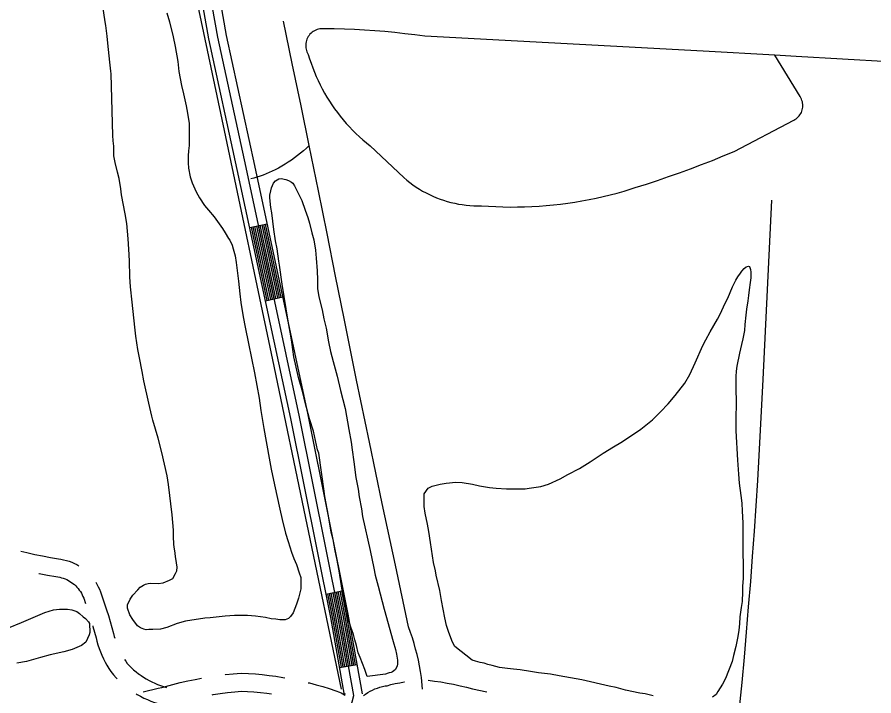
# Model space of a CAD drawing. Extents: x 3477039 to 3515015, y 546746 to 572297.
# Drawn here: x 3494578 to 3496008, y 568529 to 569661 of the extents above; entities that cross this region are included whole.
import ezdxf

# ---------------------------------------------------------------- set-up
doc = ezdxf.new("R2010")
doc.units = 0
for name, color, linetype in [('V-DTCH-CNTR', 7, 'Continuous'), ('V-ROAD-CNTR', 7, 'Continuous'), ('V-SITE-VEGE', 7, 'Continuous'), ('V-TOPO-SHOR', 7, 'Continuous')]:
    doc.layers.add(name, color=color, linetype=linetype)

msp = doc.modelspace()

# ---------------------------------------------------------------- linework, layer by layer
at = {"layer": 'V-DTCH-CNTR'}
for points in [[(3495842.9, 569597.7), (3495723.2, 569604.4), (3495568.3, 569612.9), (3495413.4, 569621.2), (3495258.5, 569629.3), (3495241.8, 569631.6), (3495225, 569633.6), (3495208.3, 569635.5), (3495191.5, 569637.1), (3495174.7, 569638.4), (3495157.8, 569639.6), (3495141, 569640.5), (3495124.1, 569641.2), (3495107.3, 569641.7), (3495090.4, 569641.9), (3495088, 569642), (3495085.6, 569641.9), (3495083.2, 569641.7), (3495080.9, 569641.2), (3495078.6, 569640.5), (3495076.3, 569639.6), (3495074.2, 569638.5), (3495072.1, 569637.3), (3495070.2, 569635.9), (3495068.4, 569634.3), (3495066.7, 569632.6), (3495065.2, 569630.7), (3495063.8, 569628.7), (3495062.7, 569626.6), (3495061.7, 569624.4), (3495060.9, 569622.2), (3495060.3, 569619.8), (3495059.9, 569617.5), (3495059.7, 569615.1), (3495059.7, 569612.7), (3495059.9, 569610.3), (3495060.3, 569607.9), (3495060.9, 569605.6), (3495061.7, 569603.3), (3495062.7, 569601.2), (3495063.9, 569599.1), (3495066.1, 569591.6), (3495068.6, 569584.2), (3495071.2, 569576.9), (3495074.1, 569569.6), (3495077.1, 569562.4), (3495080.3, 569555.3), (3495083.7, 569548.3), (3495087.3, 569541.4), (3495091, 569534.6), (3495095, 569527.8), (3495099.1, 569521.2), (3495103.4, 569514.7), (3495107.8, 569508.3), (3495112.4, 569502), (3495117.2, 569495.9), (3495122.2, 569489.8), (3495127.2, 569483.9), (3495132.5, 569478.2), (3495137.9, 569472.6), (3495143.4, 569467.1), (3495149.1, 569461.7)], [(3495874.2, 569489.5), (3495876.2, 569490.5), (3495878.2, 569491.7), (3495880, 569493.1), (3495881.7, 569494.7), (3495883.3, 569496.4), (3495884.7, 569498.2), (3495885.9, 569500.2), (3495887, 569502.2), (3495887.9, 569504.3), (3495888.6, 569506.5), (3495889.1, 569508.8), (3495889.4, 569511.1), (3495889.5, 569513.4), (3495889.5, 569515.7), (3495889.2, 569518), (3495888.7, 569520.2), (3495888, 569522.4), (3495887.1, 569524.6), (3495886.1, 569526.6), (3495884.8, 569528.6), (3495842.9, 569597.7)], [(3496033, 569586.7), (3495878.1, 569595.7), (3495842.9, 569597.7)], [(3495437, 569345.2), (3495449.1, 569345.9), (3495461.1, 569346.8), (3495473.1, 569347.9), (3495485, 569349.3), (3495497, 569350.8), (3495508.9, 569352.6), (3495520.8, 569354.6), (3495532.6, 569356.8), (3495544.4, 569359.2), (3495556.1, 569361.9), (3495567.8, 569364.7), (3495579.5, 569367.8), (3495591.1, 569371.1), (3495609.7, 569376.8), (3495628.3, 569382.7), (3495646.8, 569388.8), (3495665.3, 569395.1), (3495683.7, 569401.7), (3495702, 569408.4), (3495720.3, 569415.3), (3495738.4, 569422.3), (3495756.5, 569429.6), (3495774.6, 569437.1), (3495874.2, 569489.5)], [(3495149.1, 569461.7), (3495154.9, 569456.6), (3495160.9, 569451.5), (3495167, 569446.7), (3495223.6, 569393.4), (3495228.5, 569389.3), (3495233.5, 569385.3), (3495238.6, 569381.5), (3495243.9, 569377.8), (3495249.3, 569374.4), (3495254.8, 569371.1), (3495260.4, 569368.1), (3495266.1, 569365.2), (3495271.9, 569362.5), (3495277.8, 569360), (3495283.8, 569357.7), (3495289.8, 569355.7), (3495295.9, 569353.8), (3495302.1, 569352.1), (3495308.3, 569350.7), (3495314.6, 569349.4), (3495320.9, 569348.4), (3495327.3, 569347.6), (3495333.6, 569347), (3495340, 569346.6), (3495346.4, 569346.4), (3495352.8, 569346.5), (3495364.8, 569345.7), (3495376.9, 569345), (3495388.9, 569344.6), (3495400.9, 569344.4), (3495413, 569344.5), (3495425, 569344.7), (3495437, 569345.2)]]:
    msp.add_lwpolyline(points, dxfattribs=at)
at = {"layer": 'V-ROAD-CNTR'}
for p, q in [((3494966, 569310.2), (3494995.4, 569316.5)), ((3494992.3, 569188), (3495021.6, 569194.3)), ((3495093.4, 568698.5), (3495122.8, 568704.4)), ((3495116.2, 568576), (3495145.7, 568581.2))]:
    msp.add_line(p, q, dxfattribs=at)
for points in [[(3495124.5, 568529.7), (3495101.3, 568659.5), (3495034.5, 568991.3), (3494945.2, 569407.2), (3494898, 569625), (3494884.1, 569704.3), (3494883.2, 569749), (3494894.1, 569798), (3494903.5, 569844.7), (3494905.1, 569883.4)], [(3495139.8, 568529.4), (3495116, 568662.3), (3495049.1, 568994.4), (3494959.9, 569410.3), (3494912.7, 569627.9), (3494899, 569705.7), (3494898.2, 569747.5), (3494908.8, 569794.9), (3494918.4, 569842.9), (3494920.2, 569885.5)], [(3495154.5, 568532), (3495130.7, 568665.1), (3495063.8, 568997.4), (3494974.6, 569413.5), (3494927.4, 569630.8), (3494914, 569707.2), (3494913.2, 569746), (3494923.5, 569791.8), (3494933.3, 569841.1), (3494933.5, 569845.8)], [(3495254.3, 568539.8), (3495252.8, 568559.6), (3495251.3, 568569.1), (3495249.5, 568578.6), (3495247.6, 568588.1), (3495245.4, 568597.5), (3495243.1, 568606.9), (3495240.5, 568616.2), (3495237.7, 568625.5), (3495234.7, 568634.7), (3495231.4, 568643.8), (3495209.3, 568746.6), (3495187.4, 568849.5), (3495165.9, 568952.3), (3495144.5, 569055.3), (3495123.5, 569158.3), (3495109.4, 569229.3), (3495095.2, 569300.3), (3495080.8, 569371.2), (3495065.5, 569446.8), (3495051.9, 569513.1), (3495037.2, 569584), (3495022.5, 569654.8)], [(3495065.5, 569446.8), (3495060.8, 569442.4), (3495055.9, 569438.2), (3495051, 569434.1), (3495046, 569430.1), (3495040.9, 569426.3), (3495035.7, 569422.6), (3495030.4, 569419.1), (3495025.1, 569415.7), (3495019.6, 569412.5), (3495014.1, 569409.4), (3495008.6, 569406.5), (3495003.7, 569404.2), (3494998.8, 569401.9), (3494993.7, 569399.8), (3494988.6, 569397.8), (3494983.5, 569395.9), (3494978.2, 569394.2), (3494973, 569392.6), (3494967.7, 569391.2)], [(3495775.6, 568424.8), (3495779.9, 568466.8), (3495784, 568508.9), (3495788, 568550.9), (3495791.9, 568593), (3495795.5, 568635.1), (3495799, 568677.2), (3495802.4, 568719.3), (3495805.5, 568761.4), (3495808.6, 568803.5), (3495811.4, 568845.7), (3495814.1, 568887.8), (3495816.6, 568930), (3495818.9, 568972.2), (3495821.1, 569014.4), (3495823.2, 569056.6), (3495837.5, 569355.9)], [(3494998.1, 569189.2), (3494971.9, 569311.5)], [(3495001.1, 569189.9), (3494974.8, 569312.1)], [(3495004, 569190.5), (3494977.8, 569312.7)], [(3495006.9, 569191.1), (3494980.7, 569313.3)], [(3495009.9, 569191.8), (3494983.6, 569314)], [(3495012.8, 569192.4), (3494986.6, 569314.6)], [(3495015.7, 569193), (3494989.5, 569315.2)], [(3495018.7, 569193.6), (3494992.4, 569315.9)], [(3494995.2, 569188.6), (3494969, 569310.8)], [(3494584.1, 568770), (3494594.1, 568767.7), (3494607.2, 568764.8), (3494620.4, 568762.1), (3494633.6, 568759.6), (3494646.7, 568757.4), (3494650.7, 568756.8), (3494655.4, 568755.9), (3494660, 568754.8), (3494664.5, 568753.4), (3494669, 568751.7), (3494673.3, 568749.8), (3494677.6, 568747.7), (3494680.7, 568745.9)], [(3494614.2, 568732.8), (3494614.6, 568732.7), (3494628.3, 568730.1), (3494642.2, 568727.7), (3494645.9, 568727.2), (3494648.9, 568726.6), (3494651.9, 568725.9), (3494654.8, 568725), (3494657.7, 568723.9), (3494660.5, 568722.7), (3494663.3, 568721.3), (3494665.9, 568719.7), (3494668.5, 568718.1), (3494671, 568716.2), (3494673.4, 568714.3), (3494675.6, 568712.2), (3494677.7, 568710), (3494679.8, 568707.7), (3494681.6, 568705.2), (3494683.4, 568702.7), (3494685, 568700.1), (3494686.4, 568697.4), (3494687.7, 568694.6), (3494688.9, 568691.6), (3494691.9, 568683)], [(3494709, 568718.2), (3494711, 568714.9), (3494713.3, 568710.8), (3494715.3, 568706.5), (3494717, 568702.2), (3494720.5, 568692.2), (3494723.8, 568682.3), (3494727.1, 568672.5), (3494730.1, 568662.6), (3494733.1, 568652.8), (3494735.9, 568642.9), (3494738.7, 568632.9), (3494740, 568627.5), (3494740.7, 568625.1)], [(3495119.2, 568576.5), (3495104.2, 568660), (3495096.3, 568699.1)], [(3495122.1, 568577), (3495107.2, 568660.6), (3495099.3, 568699.7)], [(3495125.1, 568577.5), (3495110.1, 568661.1), (3495102.2, 568700.3)], [(3495128, 568578.1), (3495113.1, 568661.7), (3495105.2, 568700.9)], [(3495131, 568578.6), (3495116, 568662.3), (3495108.1, 568701.5)], [(3495133.9, 568579.1), (3495119, 568662.8), (3495111.1, 568702.1)], [(3495136.9, 568579.7), (3495121.9, 568663.4), (3495114, 568702.7)], [(3495139.8, 568580.2), (3495124.8, 568663.9), (3495116.9, 568703.3)], [(3495142.8, 568580.7), (3495127.8, 568664.5), (3495119.9, 568703.9)], [(3494704, 568645.5), (3494704.3, 568644.3), (3494707, 568634.8), (3494709.6, 568625.4), (3494711, 568619.8), (3494712.7, 568613.9), (3494714.6, 568608), (3494716.8, 568602.1), (3494719.2, 568596.4), (3494721.8, 568590.7), (3494724.6, 568585.2), (3494727.6, 568579.8), (3494730.9, 568574.4), (3494734.4, 568569.3), (3494738.4, 568563.7), (3494743.2, 568558.6), (3494744.7, 568557.1)], [(3494757, 568589.4), (3494759, 568586.4), (3494761.6, 568582.8), (3494764.7, 568579.5), (3494768.4, 568575.8), (3494772.3, 568572.3), (3494776.3, 568568.9), (3494780.6, 568565.5)], [(3494780.1, 568565.9), (3494784.6, 568562.6), (3494788.9, 568559.7), (3494793.4, 568557), (3494798, 568554.4), (3494802.6, 568552.1), (3494807.4, 568549.9), (3494812.2, 568547.9), (3494817.1, 568546), (3494822, 568544.4), (3494827.3, 568542.8)], [(3494788.3, 568535.5), (3494813.5, 568541.3), (3494819.1, 568542.9), (3494825.3, 568544.6), (3494837.7, 568547.9), (3494850.1, 568550.9), (3494862.5, 568553.7), (3494875.1, 568556.2), (3494885.6, 568558.2)], [(3494925.2, 568564), (3494925.5, 568564.1), (3494938.2, 568565.5), (3494951.9, 568566.7), (3494964.2, 568566), (3494975.6, 568565.2), (3494987, 568564.1), (3494998.4, 568562.8), (3495009.8, 568561.3), (3495021.1, 568559.5), (3495024.6, 568558.9)], [(3495264.2, 568554.8), (3495274.4, 568553.5), (3495285.1, 568551.9), (3495295.8, 568550.1), (3495306.5, 568548), (3495317.2, 568545.7), (3495327.8, 568543.3), (3495337.9, 568540.7), (3495362.2, 568535.3)], [(3495063.7, 568550.7), (3495065.9, 568550.2), (3495077, 568547.3), (3495088, 568544.2), (3495098.9, 568540.9), (3495109.9, 568537.2), (3495115.7, 568535.1), (3495119, 568533.7), (3495125.5, 568529.9)], [(3495156.3, 568529.1), (3495159.5, 568531.6), (3495163.2, 568534.1), (3495167.1, 568536.3), (3495171, 568538.4), (3495175, 568540.2), (3495179.2, 568541.8), (3495183.4, 568543.2), (3495187.7, 568544.3), (3495192, 568545.2), (3495195.3, 568545.7), (3495201.7, 568547.4), (3495209.1, 568549.1), (3495216.5, 568550.6), (3495224, 568551.9), (3495224.7, 568552)], [(3494776.6, 568532.1), (3494778.2, 568531.1), (3494783.8, 568528), (3494789.5, 568525.1), (3494795.2, 568522.4), (3494801.1, 568520), (3494807.1, 568517.7), (3494813.2, 568515.7), (3494819, 568514)], [(3494903.3, 568530.7), (3494904.8, 568531), (3494916.9, 568532.8), (3494929, 568534.3), (3494941.2, 568535.6), (3494952.4, 568536.6), (3494962.3, 568536.1), (3494973.2, 568535.3), (3494983.9, 568534.3), (3494994.7, 568533), (3495002.7, 568532)], [(3495119, 568449.1), (3495139.8, 568529.4)], [(3495124.2, 568529.1), (3495125.3, 568533.1)]]:
    msp.add_lwpolyline(points, dxfattribs=at)
at = {"layer": 'V-SITE-VEGE'}
for p, q in [((3494724.6, 569653.6), (3494720.1, 569683.7)), ((3494827.8, 569668.6), (3494832.1, 569653.2)), ((3494725.6, 569647.2), (3494724.6, 569653.6)), ((3494728, 569629.5), (3494725.6, 569647.2)), ((3494832.1, 569653.2), (3494838.1, 569628.6)), ((3494729, 569617.7), (3494728, 569629.5)), ((3494838.1, 569628.6), (3494841.5, 569612.5)), ((3494732.4, 569585.9), (3494729, 569617.7)), ((3494841.5, 569612.5), (3494845.8, 569587.1)), ((3494734.2, 569571), (3494732.4, 569585.9)), ((3494845.8, 569587.1), (3494847.9, 569570.6)), ((3494734.5, 569566.9), (3494734.2, 569571)), ((3494847.9, 569570.6), (3494852.4, 569547.1)), ((3494737.7, 569463.7), (3494734.5, 569566.9)), ((3494852.4, 569547.1), (3494855.7, 569533.3)), ((3494855.7, 569533.3), (3494859.9, 569513.1)), ((3494859.9, 569513.1), (3494862.3, 569501.2)), ((3494862.3, 569501.2), (3494865, 569483.6)), ((3494865, 569483.6), (3494865.2, 569472.5)), ((3494865.2, 569472.5), (3494865.1, 569456.5)), ((3494738.2, 569455.1), (3494737.7, 569463.7)), ((3494739, 569446), (3494738.2, 569455.1)), ((3494865.1, 569456.5), (3494864.8, 569446.9)), ((3494739.4, 569430), (3494739, 569446)), ((3494864.8, 569446.9), (3494863.9, 569438.3)), ((3494741.3, 569418.7), (3494739.4, 569430)), ((3494863.9, 569438.3), (3494863.5, 569430)), ((3494863.5, 569430), (3494863.5, 569417.9)), ((3494745.6, 569402.4), (3494741.3, 569418.7)), ((3494863.5, 569417.9), (3494864, 569409.4)), ((3494748, 569391.9), (3494745.6, 569402.4)), ((3494864, 569409.4), (3494866.6, 569395)), ((3494750.9, 569375), (3494748, 569391.9)), ((3494866.6, 569395), (3494869.9, 569384.8)), ((3494869.9, 569384.8), (3494876.7, 569369.5)), ((3494752, 569364.8), (3494750.9, 569375)), ((3494876.7, 569369.5), (3494882.1, 569359.9)), ((3494758.1, 569333.3), (3494752, 569364.8)), ((3494882.1, 569359.9), (3494890.6, 569347.1)), ((3494890.6, 569347.1), (3494897.2, 569339.1)), ((3494761, 569316.8), (3494758.1, 569333.3)), ((3494897.2, 569339.1), (3494906.5, 569328)), ((3494906.5, 569328), (3494912.2, 569320.2)), ((3494763.3, 569291.4), (3494761, 569316.8)), ((3494912.2, 569320.2), (3494920.4, 569308.8)), ((3494920.4, 569308.8), (3494925.1, 569301.6)), ((3494925.1, 569301.6), (3494930.8, 569292)), ((3494764.3, 569274), (3494763.3, 569291.4)), ((3494930.8, 569292), (3494932.7, 569288.9)), ((3494932.7, 569288.9), (3494936.5, 569280.9)), ((3494765.3, 569254.7), (3494764.3, 569274)), ((3494936.5, 569280.9), (3494938.4, 569274.8)), ((3494938.4, 569274.8), (3494941.7, 569262.9)), ((3494766, 569227.9), (3494765.3, 569254.7)), ((3494941.7, 569262.9), (3494943.5, 569252.1)), ((3494943.5, 569252.1), (3494945.6, 569234.2)), ((3494767, 569211.1), (3494766, 569227.9)), ((3494945.6, 569234.2), (3494947.5, 569220.9)), ((3494769.8, 569185.9), (3494767, 569211.1)), ((3494947.5, 569220.9), (3494949.3, 569199.7)), ((3494949.3, 569199.7), (3494951.1, 569185.1)), ((3494774, 569144), (3494769.8, 569185.9)), ((3494951.1, 569185.1), (3494955.1, 569161)), ((3494955.1, 569161), (3494958.3, 569143.9)), ((3494775.8, 569129.1), (3494774, 569144)), ((3494958.3, 569143.9), (3494964.2, 569116.8)), ((3494779.3, 569106.7), (3494775.8, 569129.1)), ((3494964.2, 569116.8), (3494974.3, 569067.7)), ((3494782.2, 569092.6), (3494779.3, 569106.7)), ((3494786.5, 569069.7), (3494782.2, 569092.6)), ((3494789.4, 569054.5), (3494786.5, 569069.7)), ((3494797.5, 569017.2), (3494789.4, 569054.5)), ((3494974.3, 569067.7), (3494981.8, 569025.7)), ((3494981.8, 569025.7), (3494984.4, 569005)), ((3494802.6, 568995.4), (3494797.5, 569017.2)), ((3494984.4, 569005), (3494989.8, 568975.1)), ((3494804.5, 568988.7), (3494802.6, 568995.4)), ((3494809, 568973.5), (3494804.5, 568988.7)), ((3494813.4, 568958.6), (3494809, 568973.5)), ((3494989.8, 568975.1), (3494998.8, 568925.4)), ((3494819.3, 568934.8), (3494813.4, 568958.6)), ((3494828.1, 568895.9), (3494819.3, 568934.8)), ((3494998.8, 568925.4), (3495002, 568907.2)), ((3495002, 568907.2), (3495007.4, 568880.9)), ((3494830.3, 568881.3), (3494828.1, 568895.9)), ((3494836.6, 568831), (3494830.3, 568881.3)), ((3495007.4, 568880.9), (3495016.2, 568840.1)), ((3495016.2, 568840.1), (3495020, 568823.2)), ((3494838.9, 568805.3), (3494836.6, 568831)), ((3495020, 568823.2), (3495025.6, 568800.3)), ((3494838.8, 568795.1), (3494838.9, 568805.3)), ((3495025.6, 568800.3), (3495030.2, 568786.5)), ((3494839.3, 568781), (3494838.8, 568795.1)), ((3495030.2, 568786.5), (3495035.9, 568768.5)), ((3494840.1, 568777.2), (3494839.3, 568781)), ((3494841.4, 568766.7), (3494840.1, 568777.2)), ((3495035.9, 568768.5), (3495039.7, 568758)), ((3494841.9, 568760.6), (3494841.4, 568766.7)), ((3494843.2, 568754.5), (3494841.9, 568760.6)), ((3494843.8, 568750.9), (3494843.2, 568754.5)), ((3495039.7, 568758), (3495044, 568747.7)), ((3494845.1, 568743.5), (3494843.8, 568750.9)), ((3494844.2, 568737.4), (3494845.1, 568743.5)), ((3495044, 568747.7), (3495048.9, 568734.2)), ((3494832.3, 568721.5), (3494837.5, 568724.8)), ((3494837.5, 568724.8), (3494842.3, 568732.7)), ((3494842.3, 568732.7), (3494844.2, 568737.4)), ((3495048.9, 568734.2), (3495051.6, 568726.2)), ((3495051.6, 568726.2), (3495051.6, 568715.4)), ((3494783.1, 568710), (3494788.6, 568713.5)), ((3494788.6, 568713.5), (3494792.2, 568715.1)), ((3494792.2, 568715.1), (3494796.4, 568716.2)), ((3494796.4, 568716.2), (3494801.1, 568716.5)), ((3494801.1, 568716.5), (3494813.2, 568716.4)), ((3494813.2, 568716.4), (3494821.5, 568717.4)), ((3494821.5, 568717.4), (3494832.3, 568721.5)), ((3495051.6, 568715.4), (3495051.2, 568707.1)), ((3494766.7, 568690.2), (3494770.9, 568696.5)), ((3494770.9, 568696.5), (3494779.2, 568705.8)), ((3494779.2, 568705.8), (3494783.1, 568710)), ((3495051.2, 568707.1), (3495047.5, 568692)), ((3494762.2, 568680.8), (3494766.7, 568690.2)), ((3495043.9, 568681.5), (3495038.6, 568667.5)), ((3495047.5, 568692), (3495043.9, 568681.5)), ((3494762.2, 568675.3), (3494762.2, 568680.8)), ((3494766, 568664), (3494762.2, 568675.3)), ((3495038.6, 568667.5), (3495034.4, 568661.4)), ((3494771.2, 568656), (3494766, 568664)), ((3494778.8, 568645.7), (3494771.2, 568656)), ((3494858.9, 568653.5), (3494844.8, 568649.4)), ((3494890.9, 568658.2), (3494858.9, 568653.5)), ((3494900, 568659), (3494890.9, 568658.2)), ((3494924.9, 568661.6), (3494900, 568659)), ((3494940.6, 568662.6), (3494924.9, 568661.6)), ((3494962.4, 568662.7), (3494940.6, 568662.6)), ((3494975.6, 568661.5), (3494962.4, 568662.7)), ((3494992.4, 568659.2), (3494975.6, 568661.5)), ((3495001.8, 568657.5), (3494992.4, 568659.2)), ((3495009.5, 568656.6), (3495001.8, 568657.5)), ((3495016.4, 568655.5), (3495009.5, 568656.6)), ((3495025, 568655.4), (3495016.4, 568655.5)), ((3495031, 568657.6), (3495025, 568655.4)), ((3495034.4, 568661.4), (3495031, 568657.6)), ((3494783.5, 568642.1), (3494778.8, 568645.7)), ((3494789.3, 568639.8), (3494783.5, 568642.1)), ((3494793.1, 568639), (3494789.3, 568639.8)), ((3494797.8, 568639.2), (3494793.1, 568639)), ((3494804.4, 568639.2), (3494797.8, 568639.2)), ((3494817.4, 568639.9), (3494804.4, 568639.2)), ((3494827.6, 568642.6), (3494817.4, 568639.9)), ((3494844.8, 568649.4), (3494827.6, 568642.6))]:
    msp.add_line(p, q, dxfattribs=at)
for points in [[(3495213, 568588.3), (3495212.9, 568581.7), (3495212.4, 568578.9), (3495209.3, 568572.9), (3495206.5, 568570.4), (3495204.3, 568568.8), (3495202.4, 568567.7), (3495199, 568567.4), (3495197.1, 568566.3), (3495193, 568564.7), (3495162, 568561), (3495158.5, 568572.7), (3495150.6, 568592.6), (3495147.4, 568600.3), (3495144.4, 568613), (3495141.7, 568622.4), (3495139.6, 568631), (3495135, 568643.4), (3495127.9, 568666.9), (3495125.8, 568676.6), (3495122.6, 568693.2), (3495120.5, 568705), (3495115.2, 568737.6), (3495111.4, 568757.8), (3495108.5, 568770.5), (3495105.3, 568789.6), (3495102.3, 568802), (3495098.6, 568821.9), (3495097.5, 568829.1), (3495091.7, 568861.4), (3495090.6, 568870.5), (3495081.4, 568933.7), (3495079.5, 568939), (3495072.5, 568970.2), (3495066, 568990.9), (3495058.5, 569018), (3495054.7, 569035.1), (3495047.7, 569059.7), (3495039.9, 569094.3), (3495036.2, 569118.9), (3495033.5, 569135.7), (3495030.3, 569153.7), (3495020, 569215.5), (3495015.8, 569247.3), (3495014.7, 569254.2), (3495011.8, 569274.9), (3495009.1, 569288.1), (3495006.5, 569306.9), (3495002.8, 569334.8), (3495001.5, 569343.6), (3494999.7, 569359.7), (3494999.7, 569364.1), (3495001.1, 569371.5), (3495002.2, 569376.5), (3495005.9, 569384.2), (3495008.9, 569388.3), (3495014.8, 569391.3), (3495018.6, 569392.1), (3495026.1, 569390.4), (3495030.7, 569388.4), (3495036, 569385.9), (3495037.9, 569384), (3495040.9, 569379.8), (3495050.4, 569361), (3495052.9, 569355.2), (3495058.8, 569339.4), (3495062.9, 569327), (3495065.9, 569317.3), (3495069.9, 569301.3), (3495073.2, 569289.9), (3495075.8, 569272.3), (3495077.1, 569259), (3495078.6, 569237.8), (3495079.3, 569223.1), (3495079.5, 569208.5), (3495081.6, 569194.4), (3495086.8, 569172.9), (3495089.7, 569158), (3495093.5, 569142.5), (3495097.7, 569119.3), (3495101.2, 569103.3), (3495105.2, 569086.4), (3495112.3, 569062.4), (3495117.9, 569038), (3495121.7, 569023.1), (3495125.2, 569008.2), (3495131.8, 568972.9), (3495135.3, 568952.1), (3495137.1, 568939.2), (3495139.8, 568919.3), (3495143.5, 568893), (3495146.9, 568873.7), (3495149, 568860.7), (3495152.5, 568840.8), (3495154.3, 568827.9), (3495167.2, 568771.5), (3495173.4, 568741.7), (3495175.5, 568730.3), (3495180.6, 568711.6), (3495183.6, 568698.8), (3495187.1, 568686.1)], [(3495787.4, 569237.4), (3495791.5, 569242), (3495794.9, 569244.8), (3495798.7, 569245.9), (3495800.6, 569245), (3495802.3, 569240.3), (3495802.8, 569235.6), (3495802.7, 569226.5), (3495801.3, 569218.5), (3495799.8, 569206.1), (3495799, 569197), (3495797.8, 569187.9), (3495795.2, 569173.9), (3495794.1, 569164), (3495792.9, 569148.5), (3495792, 569138.6), (3495789.1, 569124.3), (3495787.1, 569115.2), (3495783.7, 569100.8), (3495779.4, 569078.8), (3495778.3, 569070.5), (3495777.7, 569061.4), (3495777.5, 569035.5), (3495778, 569024.7), (3495777.7, 568983.9), (3495777.9, 568970.9), (3495780.4, 568921.8), (3495781.9, 568898.6), (3495783.2, 568883.4), (3495785.8, 568863.3), (3495787.4, 568850.3), (3495788.4, 568836.8), (3495789.4, 568817.5), (3495789.1, 568768.4), (3495789.7, 568746.8), (3495789.6, 568725.3), (3495788.7, 568711), (3495788.6, 568702.2), (3495788, 568686.4), (3495786.5, 568676.2), (3495784.5, 568660.3)], [(3495639.4, 568528.5), (3495626.4, 568531.9), (3495617.6, 568533.3), (3495593.4, 568538.2), (3495577.7, 568542.4), (3495566.1, 568544.7), (3495520.6, 568555.2), (3495482.6, 568562.3), (3495468, 568564.9), (3495448.2, 568567.2), (3495434.7, 568569.2), (3495417.3, 568572.1), (3495406.3, 568573.3), (3495396.6, 568574.2), (3495382.8, 568576.2), (3495371, 568579.6), (3495363.6, 568581), (3495357.2, 568583), (3495350.9, 568584.4), (3495342.9, 568586.6), (3495337.4, 568588.3), (3495308.6, 568610.9), (3495304.7, 568618.1), (3495298.5, 568634.7), (3495294.4, 568646.3), (3495291.8, 568659), (3495286.2, 568687.7), (3495283.2, 568704.6), (3495277.3, 568730), (3495276, 568737.4), (3495272.8, 568751), (3495268, 568784.7), (3495265.1, 568802.9), (3495262.7, 568815), (3495259.2, 568833.5), (3495257.4, 568844.9), (3495257.2, 568861.7), (3495257.5, 568865.8), (3495264.2, 568875.2), (3495270.8, 568878.7), (3495283.8, 568881.9), (3495294.3, 568883.5), (3495310.3, 568885.1), (3495320.8, 568885), (3495338.2, 568882.2), (3495349.7, 568879.3), (3495366.5, 568876.5), (3495377.6, 568875.3), (3495394.9, 568874.3), (3495407.1, 568874.3), (3495425.8, 568874.4), (3495432.5, 568875.2), (3495452.1, 568877.8), (3495464.8, 568882.2), (3495484.2, 568890.9), (3495496.9, 568898), (3495516.8, 568908.3), (3495534.5, 568919), (3495556.4, 568933.5), (3495573.3, 568944.1), (3495585.5, 568951.5), (3495605.2, 568964.3), (3495619, 568973.9), (3495638.7, 568989.5), (3495652.1, 569002.4), (3495664.8, 569016.1), (3495676.5, 569029.8), (3495692.6, 569050.7), (3495701, 569064.7), (3495710, 569084.5), (3495722.3, 569113.1), (3495727.3, 569122.7), (3495734.6, 569135.9), (3495747.1, 569157.4), (3495751.9, 569167), (3495759.1, 569182.7), (3495764.2, 569192.3), (3495772, 569211.3), (3495777.6, 569222.3), (3495781.2, 569228), (3495785.4, 569233.8), (3495787.4, 569237.4)], [(3495187.1, 568686.1), (3495190.3, 568673.4), (3495205.7, 568619.3), (3495209.2, 568606), (3495211.1, 568598.2), (3495213, 568588.3)], [(3494563.1, 568642.1), (3494585.2, 568651.1), (3494623.9, 568667.7), (3494638.6, 568672.5), (3494648.5, 568673.3), (3494661.7, 568673.2), (3494669.2, 568672.1), (3494677.2, 568669.2), (3494681.8, 568665.9), (3494688.1, 568660.6), (3494691.7, 568657.8), (3494697.2, 568652.3), (3494698.6, 568649.5), (3494699, 568634.3), (3494698.2, 568630.5), (3494692.3, 568618.4), (3494685.1, 568612.9), (3494669.6, 568606.1), (3494655.8, 568602.3), (3494633.1, 568597), (3494616.8, 568592.7), (3494593.3, 568586.2), (3494577.3, 568583.3)], [(3495784.5, 568660.3), (3495783.6, 568648.9), (3495782.4, 568638.5), (3495780.7, 568628), (3495777.6, 568611.2), (3495773.9, 568595.8), (3495771.3, 568585.8), (3495760.1, 568557.5), (3495755.4, 568548.2), (3495747.8, 568535.8), (3495744.8, 568531.1), (3495738.4, 568526.5)]]:
    msp.add_lwpolyline(points, dxfattribs=at)
at = {"layer": 'V-TOPO-SHOR'}
msp.add_lwpolyline([(3495119.1, 568539.7), (3495004.4, 569089.5), (3494924.2, 569471.9), (3494869.3, 569730), (3494818.7, 569967.6), (3494736.4, 570367.7), (3494735.7, 570371.1)], dxfattribs=at)

doc.saveas('drawing.dxf')
